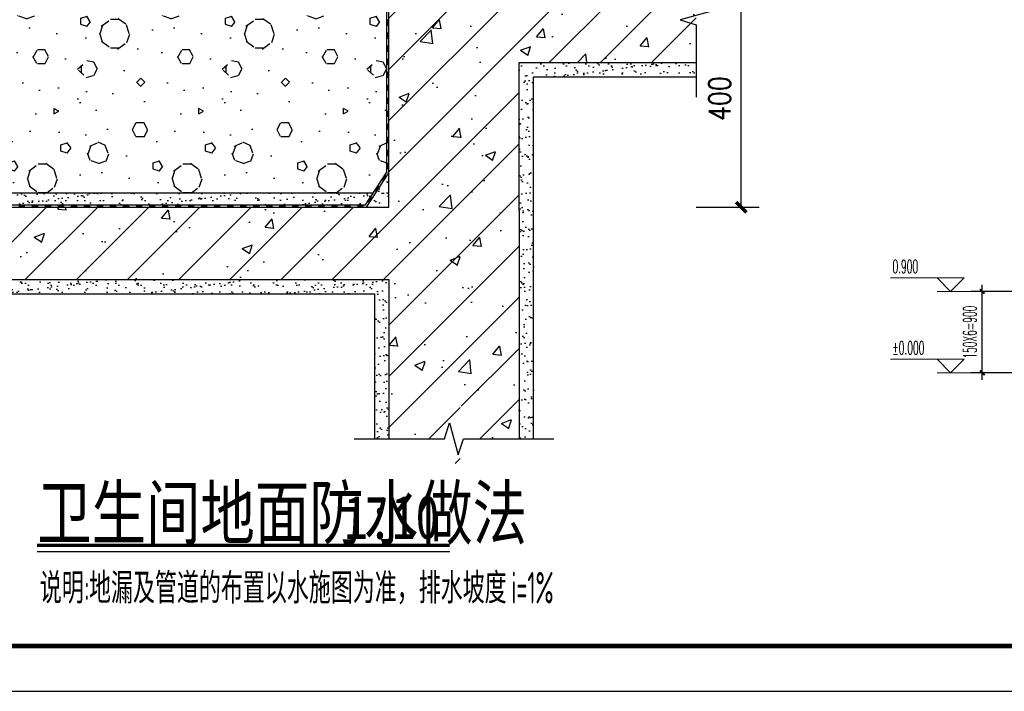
# Model space of a CAD drawing. Extents: x 1779708 to 7299578, y -1121471 to 88434.
# Tile 752 of 1056: x 6265191 to 6276079, y -973850 to -966425. Entities that reach past the tile are written whole.
import ezdxf

# ---------------------------------------------------------------- set-up
doc = ezdxf.new("R2010")
doc.units = 0
doc.header["$LTSCALE"] = 1000
doc.header["$MEASUREMENT"] = 0
doc.layers.get('0').update_dxf_attribs({"linetype": 'CONTINUOUS'})
doc.layers.get('Defpoints').update_dxf_attribs({"linetype": 'CONTINUOUS'})
doc.layers.add('DIM_ELEV', color=3, linetype='CONTINUOUS', lineweight=13)
for name, color, linetype in [('DIM_SYMB', 3, 'CONTINUOUS'), ('OTHER', 2, 'CONTINUOUS'), ('PUB_DIM', 3, 'CONTINUOUS'), ('PUB_TEXT', 7, 'CONTINUOUS'), ('PUB_TITLE', 4, 'CONTINUOUS'), ('SURFACE', 6, 'CONTINUOUS'), ('WALL', 255, 'CONTINUOUS'), ('可见线', 6, 'CONTINUOUS'), ('填', 1, 'CONTINUOUS'), ('粉刷线', 213, 'CONTINUOUS'), ('粗', 9, 'CONTINUOUS')]:
    doc.layers.add(name, color=color, linetype=linetype)
doc.styles.add('-仿宋_GB2312', font='txt', dxfattribs={"width": 0.8})
doc.styles.add('_TCH_DIM', font='SIMPLEX.shx', dxfattribs={"width": 0.7, "bigfont": 'GBCBIG.shx'})
doc.styles.add('_TCH_DIM_T3', font='SIMPLEX.shx', dxfattribs={"width": 0.4941176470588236, "bigfont": 'GBCBIG.shx'})
doc.styles.add('dim_font', font='SIMPLEX.shx', dxfattribs={"width": 0.8})
doc.styles.get("Standard").update_dxf_attribs({"font": 'GBENOR', "bigfont": 'GBCBIG'})
doc.dimstyles.new('_TCH_ARCH&&50', dxfattribs={"dimtxt": 148.75, "dimasz": 50, "dimexe": 125, "dimexo": 150, "dimgap": 63.12500000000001, "dimtad": 1, "dimdec": 0, "dimzin": 0, "dimdsep": 46, "dimtxsty": '_TCH_DIM_T3', "dimblk": 'ARCHTICK', "dimcen": 0.09, "dimdle": 75, "dimclrt": 7, "dimazin": 2, "dimtfac": 1, "dimtdec": 0, "dimtix": 1, "dimtmove": 2, "dimatfit": 3, "dimfxl": 250, "dimtolj": 1, "dimtzin": 0, "dimarcsym": 0})
doc.dimstyles.new('DIMN10', dxfattribs={"dimscale": 0.1, "dimtxt": 300, "dimasz": 1, "dimexe": 250, "dimexo": 300, "dimgap": 150, "dimtad": 1, "dimdec": 0, "dimzin": 0, "dimdsep": 46, "dimtxsty": 'dim_font', "dimblk": '_DIMX', "dimblk1": 'ARCHTICK', "dimblk2": 'ARCHTICK', "dimcen": 2.5, "dimclrt": 7, "dimadec": 0, "dimazin": 0, "dimtfac": 1, "dimtdec": 0, "dimtix": 1, "dimtmove": 2, "dimatfit": 3, "dimldrblk": '_DIMX', "dimfxl": 1, "dimtolj": 1, "dimarcsym": 0})
pattern_1 = [(37.50000000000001, (42333.97140015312, -10212.79436256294), (-0.6299335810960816, 19.26823769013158), [0, -15.2, 0, -17, 0, -16.25]), (7.499999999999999, (42333.97140015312, -10212.79436256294), (17.69776705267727, 28.2214606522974), [0, -8.2, 0, -13.7, 0, -5.25]), (327.5, (42321.67140015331, -10212.79436256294), (31.14141861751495, 0.05659053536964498), [0, -5, 0, -18, 0, -23.5]), (317.5, (42321.67140015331, -10212.79436256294), (30.06126604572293, 8.77675564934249), [0, -2.5, 0, -11.8, 0, -13.5])]

# ---------------------------------------------------------------- blocks, each defined once
blk = doc.blocks.new('_DIMX')
at = {"const_width": 50}
blk.add_lwpolyline([(-70.71067811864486, -70.71067811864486), (70.71067811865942, 70.71067811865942)], dxfattribs=at)
blk = doc.blocks.new('*D107')
at = {"layer": 'Defpoints', "color": 0}
for p in [(1464.161570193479, 642.2119088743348), (1556.611351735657, 642.2119088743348), (1464.161570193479, 342.0355742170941)]:
    blk.add_point(p, dxfattribs=at)
at = {"layer": 'PUB_DIM', "color": 0, "lineweight": -2}
for p, q in [((1494.161570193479, 642.2119088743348), (1581.611351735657, 642.2119088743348)), ((1556.611351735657, 342.1355742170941), (1556.611351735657, 642.1119088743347)), ((1494.161570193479, 342.0355742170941), (1581.611351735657, 342.0355742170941))]:
    blk.add_line(p, q, dxfattribs=at)
at = {"layer": 'PUB_DIM', "color": 0, "lineweight": -2, "xscale": 0.1, "yscale": 0.1, "zscale": 0.1}
for p, rotation in [((1556.611351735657, 642.2119088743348), 90), ((1556.611351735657, 342.0355742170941), 270)]:
    blk.add_blockref('_DIMX', p, dxfattribs=dict(at, rotation=rotation))
at = {"layer": 'PUB_DIM', "color": 7, "insert": (1526.611351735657, 492.1237415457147), "char_height": 30, "attachment_point": 5, "rotation": 90, "style": 'dim_font'}
blk.add_mtext('\\A1;400', dxfattribs=at)
blk = doc.blocks.new('_ArchTick')
at = {"color": 0, "linetype": 'ByBlock', "const_width": 0.4}
blk.add_lwpolyline([(-0.5, -0.5), (0.5, 0.5)], dxfattribs=at)
blk = doc.blocks.new('A$C3D8761CE')
at = {"layer": 'PUB_TITLE'}
blk.add_lwpolyline([(0.0004900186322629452, -0.0007429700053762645), (84100.00049001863, -0.0007429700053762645), (84100.00049001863, 59399.99925702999), (0.0004900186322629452, 59399.99925702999)], close=True, dxfattribs=at)
at = {"layer": 'PUB_TITLE', "const_width": 100}
blk.add_lwpolyline([(2500.000490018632, 999.9992570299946), (83100.00049001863, 999.9992570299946), (83100.00049001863, 58399.99925702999), (2500.000490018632, 58399.99925702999)], close=True, dxfattribs=at)
blk = doc.blocks.new('*D2244')
at = {"layer": 'Defpoints', "color": 0, "transparency": 16777216}
for p in [(6275835.285129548, -969429.9402546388), (6276435.285129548, -969429.9402546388), (6276435.285129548, -970329.9402546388)]:
    blk.add_point(p, dxfattribs=at)
at = {"layer": 'PUB_DIM', "color": 0, "lineweight": -2, "transparency": 16777216}
for p, q in [((6276285.285129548, -969429.9402546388), (6275710.285129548, -969429.9402546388)), ((6275835.285129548, -970404.9402546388), (6275835.285129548, -969354.9402546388)), ((6276285.285129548, -970329.9402546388), (6275710.285129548, -970329.9402546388))]:
    blk.add_line(p, q, dxfattribs=at)
at = {"layer": 'PUB_DIM', "color": 0, "lineweight": -2, "transparency": 16777216, "xscale": 50, "yscale": 50, "zscale": 50}
for p, rotation in [((6275835.285129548, -969429.9402546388), 90), ((6275835.285129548, -970329.9402546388), 270)]:
    blk.add_blockref('_ArchTick', p, dxfattribs=dict(at, rotation=rotation))
at = {"layer": 'PUB_DIM', "color": 7, "transparency": 16777216, "insert": (6275697.785129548, -969879.9402546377), "char_height": 148.75, "attachment_point": 5, "rotation": 90, "style": '_TCH_DIM_T3'}
blk.add_mtext('\\A1;150X6=900', dxfattribs=at)
blk = doc.blocks.new('A$C2BC43ADB')
at = {"layer": '填'}
h = blk.add_hatch(dxfattribs=at)
h.set_pattern_fill('钢筋混凝土', color=256, scale=20, style=0)
h.set_pattern_definition([(45, (0, 0), (-35.35533905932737, 35.35533905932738), []), (49.99999999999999, (0, 0), (143.4520365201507, -12.55042699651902), [15, -165]), (355, (0, 0), (-27.7502667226, 150.4384267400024), [12, -132]), (100.4514, (11.954336, -1.045868), (115.7018763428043, 137.8879084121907), [12.748038, -140.2284224]), (46.18420000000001, (0, 40), (213.4482097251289, -33.10380286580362), [22.5, -247.5]), (96.6356, (17.787349, 37.2413386), (186.9325411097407, 194.8235741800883), [19.1220576, -210.3426]), (351.1842, (0, 40), (186.9323890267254, 194.8237201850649), [18, -198]), (21, (20, 30), (119.3814104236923, -80.52377813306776), [15, -165]), (326.0000000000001, (20, 30), (48.66306638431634, 145.0300090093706), [12, -132]), (71.4514, (29.9484466, 23.2896788), (168.044525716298, 64.50609934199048), [12.748038, -140.2284224]), (37.50000000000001, (0, 0), (2.431971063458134, 66.5787707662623), [0, -130.4, 0, -134, 0, -132.5]), (7.499999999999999, (0, 0), (52.61390748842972, 78.88234237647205), [0, -76.39999999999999, 0, -127.4, 0, -50.5]), (327.5, (-44.6, 0), (106.7644872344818, -4.51097434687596), [0, -50, 0, -156, 0, -207]), (317.5, (-64.6, 0), (116.6372338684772, 20.02099646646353), [0, -65, 0, -103.6, 0, -147])])
h.paths.add_polyline_path([(1249.530351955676, 542.2119088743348), (1494.161570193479, 542.2119088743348), (1494.161570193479, 642.2119088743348), (1069.530351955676, 642.2119088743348), (1069.530351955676, 342.2119088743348), (431.8236230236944, 342.2119088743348), (431.8236230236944, 242.2119088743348), (1069.530351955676, 242.2119088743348), (1069.530351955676, 22.00023893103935), (1144.210887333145, 22.00023893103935), (1168.210887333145, -25.99976106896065), (1168.210887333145, 70.00023893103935), (1192.210887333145, 22.00023893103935), (1249.530351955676, 22.00023893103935), (1249.530351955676, 337.2119088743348)])
h = blk.add_hatch(dxfattribs=at)
h.set_pattern_fill('AN32C', color=256, scale=200, style=0)
h.set_pattern_definition([(0, (42392.97140015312, -10273.79436256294), (100, 200), [0, -200]), (0, (42275.97140015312, -10300.79436256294), (100, 200), [0, -200]), (0, (42340.97140015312, -10302.79436256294), (100, 200), [0, -200]), (0, (42411.97140015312, -10243.79436256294), (100, 200), [0, -200]), (0, (42328.97140015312, -10312.79436256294), (100, 200), [0, -200]), (0, (42431.97140015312, -10117.79436256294), (100, 200), [0, -200]), (0, (42370.97140015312, -10133.79436256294), (100, 200), [0, -200]), (0, (42402.97140015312, -10158.79436256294), (100, 200), [0, -200]), (0, (42239.97140015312, -10162.79436256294), (100, 200), [0, -200]), (0, (42337.97140015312, -10171.79436256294), (100, 200), [0, -200]), (0, (42299.97140015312, -10222.79436256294), (100, 200), [0, -200]), (0, (42301.97140015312, -10297.79436256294), (100, 200), [0, -200]), (0, (42376.97140015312, -10305.79436256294), (100, 200), [0, -200]), (0, (42431.97140015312, -10217.79436256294), (100, 200), [0, -200]), (0, (42244.97140015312, -10248.79436256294), (100, 200), [0, -200]), (0, (42261.97140015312, -10214.79436256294), (100, 200), [0, -200]), (0, (42339.97140015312, -10228.79436256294), (100, 200), [0, -200]), (0, (42311.97140015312, -10257.79436256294), (100, 200), [0, -200]), (0, (42295.97140015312, -10191.79436256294), (100, 200), [0, -200]), (0, (42320.97140015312, -10116.79436256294), (100, 200), [0, -200]), (0, (42252.97140015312, -10290.79436256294), (100, 200), [0, -200]), (0, (42362.97140015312, -10157.79436256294), (100, 200), [0, -200]), (0, (42269.97140015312, -10154.79436256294), (100, 200), [0, -200]), (0, (42253.97140015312, -10128.79436256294), (100, 200), [0, -200]), (130.601294, (42419.68568615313, -10180.41341056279), (-499.9999953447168, 600.0000036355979), [8.780517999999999, -3679.0372]), (18.4349488, (42405.39997215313, -10176.60388656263), (500.0000000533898, 199.9999991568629), [9.03508, -1255.87598]), (90, (42405.39997215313, -10185.17531456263), (100, 200), [8.571428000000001, -391.42856]), (161.565051, (42413.97140015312, -10188.03245856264), (-500.0000044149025, 199.9999857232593), [9.03508, -1255.87598]), (53.1301023, (42413.97140015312, -10188.03245856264), (100.0000001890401, 199.99999990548), [9.523810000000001, -990.4761800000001]), (135, (42421.59044815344, -10289.93720256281), (-100.0000125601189, 199.9999869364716), [8.08122, -557.6042]), (45, (42410.16187615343, -10289.93720256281), (99.99999983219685, 199.9999996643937), [8.08122, -557.6042]), (135, (42415.87616215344, -10295.65150256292), (-100.0000125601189, 199.9999869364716), [8.08122, -557.6042]), (45, (42415.87616215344, -10295.65150256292), (99.99999983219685, 199.9999996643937), [8.08122, -557.6042]), (116.565051, (42325.39998015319, -10155.65150456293), (-1.486345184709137e-05, 399.9999915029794), [10.64794199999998, -212.9588399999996]), (180, (42320.63808015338, -10146.12769656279), (-99.99999999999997, 200), [11.428572, -188.57142]), (63.43494880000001, (42304.44760015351, -10155.65150456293), (1.600257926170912e-07, 399.9999995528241), [10.647942, -212.95884]), (116.565051, (42309.20950015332, -10165.17531456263), (-1.486345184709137e-05, 399.9999915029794), [10.64794199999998, -212.9588399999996]), (0, (42309.20950015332, -10165.17531456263), (100, 200), [11.428572, -188.57142]), (63.43494880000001, (42320.63808015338, -10165.17531456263), (1.600257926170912e-07, 399.9999995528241), [10.647942, -212.95884]), (107.102728, (42400.63806615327, -10223.27054256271), (-299.9999892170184, 1000.000003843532), [12.953782, -5427.634399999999]), (143.972626, (42396.82854215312, -10210.88960056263), (-1899.999978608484, 1400.000000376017), [12.953782, -2707.3402]), (180, (42386.35235215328, -10203.27055256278), (-99.99999999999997, 200), [12.380952, -187.61904]), (36.02737329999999, (42363.49521015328, -10210.88960056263), (1899.99998865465, 1399.99998686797), [12.953782, -2707.3402]), (71.5650511, (42359.68568615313, -10222.31816256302), (300.0000019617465, 999.9999995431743), [12.046772, -1252.86428]), (107.102728, (42363.49521015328, -10234.69912256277), (-299.9999892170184, 1000.000003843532), [12.953782, -5427.634399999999]), (143.972626, (42373.97140015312, -10242.31816256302), (-1899.999978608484, 1400.000000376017), [12.953782, -2707.3402]), (0, (42373.97140015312, -10242.31816256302), (100, 200), [12.380952, -187.61904]), (36.02737329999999, (42386.35235215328, -10242.31816256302), (1899.99998865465, 1399.99998686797), [12.953782, -2707.3402]), (71.5650511, (42396.82854215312, -10234.69912256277), (300.0000019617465, 999.9999995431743), [12.046772, -1252.86428]), (150.255118, (42402.54282815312, -10129.93722056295), (-300.0000007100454, 199.9999975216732), [7.678339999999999, -1604.7732]), (90, (42395.87616215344, -10133.74674256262), (100, 200), [7.619048, -392.38094]), (29.7448813, (42395.87616215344, -10133.74674256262), (300.0000001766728, 199.9999990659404), [7.678339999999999, -1604.7732]), (116.565051, (42355.87616215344, -10271.84198256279), (-1.486345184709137e-05, 399.9999915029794), [10.64794199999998, -212.9588399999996]), (168.690067, (42351.11425815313, -10262.31816256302), (-900.0000016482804, 199.9999951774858), [9.712418, -2029.8952]), (41.18592510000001, (42333.97140015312, -10267.08006256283), (2499.999992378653, 2199.999987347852), [10.123948, -4241.9342]), (90, (42333.97140015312, -10276.60388256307), (100, 200), [9.523810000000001, -390.4761799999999]), (138.814074, (42341.59044815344, -10283.27054256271), (-2499.999963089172, 2200.000020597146), [10.123948, -4241.9342]), (16.6992442, (42341.59044815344, -10283.27054256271), (3299.999994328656, 999.9999952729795), [9.943150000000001, -4166.1794]), (60.9453959, (42351.11425815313, -10280.41340256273), (100.0000003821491, 199.9999993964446), [9.805361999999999, -4108.4466]), (109.983106, (42272.06664015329, -10188.03245856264), (-500.0000026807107, 1399.999998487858), [11.147334, -4670.732599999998]), (155.556045, (42268.25712015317, -10177.55626656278), (-1300.000006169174, 599.9999880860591), [11.507662, -4821.7106]), (24.4439547, (42247.30474015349, -10177.55626656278), (1300.000001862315, 599.999997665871), [11.507662, -4821.7106]), (70.01689340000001, (42243.49522015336, -10188.03245856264), (500.0000023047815, 1399.99999871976), [11.147334, -4670.7326]), (109.983106, (42247.30474015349, -10198.50864856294), (-500.0000026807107, 1399.999998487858), [11.147334, -4670.732599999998]), (160.016893, (42257.7809401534, -10202.31817256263), (-500.0000024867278, 199.9999916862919), [11.147334, -2329.7926]), (19.9831065, (42257.7809401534, -10202.31817256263), (499.9999994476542, 200.0000004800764), [11.147334, -2329.7926]), (70.01689340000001, (42268.25712015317, -10198.50864856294), (500.0000023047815, 1399.99999871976), [11.147334, -4670.7326]), (122.005383, (42346.35235215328, -10206.12769656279), (-100.0000137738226, 199.9999903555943), [8.984744, -1877.81148]), (18.4349488, (42333.01902015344, -10201.36579056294), (500.0000000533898, 199.9999991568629), [9.03508, -1255.87598]), (90, (42333.01902015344, -10209.93722056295), (100, 200), [8.571428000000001, -391.42856]), (161.565051, (42341.59044815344, -10212.79436256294), (-500.0000044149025, 199.9999857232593), [9.03508, -1255.87598]), (54.46232220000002, (42341.59044815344, -10212.79436256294), (699.999999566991, 999.9999993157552), [8.192689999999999, -3432.7374]), (116.565051, (42288.25712015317, -10254.69912256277), (-1.486345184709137e-05, 399.9999915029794), [10.64794199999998, -212.9588399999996]), (180, (42283.49522015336, -10245.175302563), (-99.99999999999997, 200), [10.47619, -189.5238]), (59.0362434, (42267.30474015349, -10254.69912256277), (100.0000003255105, 199.9999990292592), [11.106576, -2321.274]), (120.963756, (42273.01902015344, -10264.22292256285), (-100.0000136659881, 199.9999908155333), [11.106576, -2321.274]), (0, (42273.01902015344, -10264.22292256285), (100, 200), [10.47619, -189.5238]), (63.43494880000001, (42283.49522015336, -10264.22292256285), (1.600257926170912e-07, 399.9999995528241), [10.647942, -212.95884])])
h.paths.add_polyline_path([(1066.530351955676, 607.2119088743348), (431.8236230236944, 607.2119088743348), (431.8236230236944, 362.2119088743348), (1048.242075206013, 362.2119088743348), (1066.530351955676, 390.3716736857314)])
h = blk.add_hatch(dxfattribs=at)
h.set_pattern_fill('AR-SAND', color=256, scale=10, style=0)
h.set_pattern_definition(pattern_1)
h.paths.add_polyline_path([(1494.161570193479, 542.2119088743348), (1249.530351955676, 542.2119088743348), (1249.530351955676, 337.2119088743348), (1249.530351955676, 22.00023893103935), (1269.530351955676, 22.00023893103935), (1269.530351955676, 522.2119088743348), (1494.161570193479, 522.2119088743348)])
h = blk.add_hatch(dxfattribs=at)
h.set_pattern_fill('AR-SAND', color=256, scale=10, style=0)
h.set_pattern_definition(pattern_1)
h.paths.add_polyline_path([(1069.530351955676, 389.4829878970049), (1038.830288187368, 342.2119088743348), (1069.530351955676, 342.2119088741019)])
h = blk.add_hatch(dxfattribs=at)
h.set_pattern_fill('AR-SAND', color=256, scale=10, style=0)
h.set_pattern_definition(pattern_1)
h.paths.add_polyline_path([(1048.242075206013, 362.2119088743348), (431.8236230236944, 362.2119088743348), (431.8236230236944, 345.2119088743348), (1037.201475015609, 345.2119088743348)])
h = blk.add_hatch(dxfattribs=at)
h.set_pattern_fill('AR-SAND', color=256, scale=10, style=0)
h.set_pattern_definition([(37.50000000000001, (39678.71672072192, -14152.62669470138), (-0.6299335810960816, 19.26823769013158), [0, -15.2, 0, -17, 0, -16.25]), (7.499999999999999, (39678.71672072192, -14152.62669470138), (17.69776705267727, 28.2214606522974), [0, -8.2, 0, -13.7, 0, -5.25]), (327.5, (39666.4167207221, -14152.62669470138), (31.14141861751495, 0.05659053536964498), [0, -5, 0, -18, 0, -23.5]), (317.5, (39666.4167207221, -14152.62669470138), (30.06126604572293, 8.77675564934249), [0, -2.5, 0, -11.8, 0, -13.5])])
h.paths.add_polyline_path([(1049.530351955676, 222.2119088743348), (1049.530351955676, 22.00023893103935), (1069.530351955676, 22.00023893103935), (1069.530351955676, 242.2119088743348), (431.8236230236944, 242.2119088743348), (431.8236230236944, 222.2119088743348)])
at = {"layer": 'OTHER'}
for p, q in [((1516.161570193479, 613.2119088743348), (1472.161570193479, 601.2119088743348)), ((1472.161570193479, 601.2119088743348), (1494.161570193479, 594.2119088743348)), ((1494.161570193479, 594.2119088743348), (1494.161570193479, 494.2119088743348)), ((1146.530351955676, 22.00023893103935), (1153.530351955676, 44.00023893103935)), ((1153.530351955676, 44.00023893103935), (1165.530351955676, 0.0002389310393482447)), ((1021.530351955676, 22.00023893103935), (1146.530351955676, 22.00023893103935)), ((1165.530351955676, 0.0002389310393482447), (1172.530351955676, 22.00023893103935)), ((1172.530351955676, 22.00023893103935), (1297.530351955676, 22.00023893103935))]:
    blk.add_line(p, q, dxfattribs=at)
at = {"layer": 'SURFACE'}
for points in [[(431.8236230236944, 345.2119088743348), (1037.201475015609, 345.2119088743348), (1066.530351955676, 390.3716736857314), (1066.530351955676, 669.8636738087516)], [(431.8236230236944, 342.2119088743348), (1038.830288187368, 342.2119088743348), (1069.530351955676, 389.4829878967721), (1069.530351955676, 622.2119088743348)]]:
    blk.add_lwpolyline(points, dxfattribs=at)
at = {"layer": 'SURFACE', "const_width": 3}
for points in [[(1068.030351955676, 592.6285058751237), (1068.030351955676, 601.6285058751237)], [(1068.030351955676, 574.6285058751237), (1068.030351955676, 583.6285058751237)], [(1068.030351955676, 556.6285058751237), (1068.030351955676, 565.6285058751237)], [(1068.030351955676, 538.6285058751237), (1068.030351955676, 547.6285058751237)], [(1068.030351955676, 520.6285058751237), (1068.030351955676, 529.6285058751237)], [(1068.030351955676, 502.6285058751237), (1068.030351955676, 511.6285058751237)], [(1068.030351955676, 484.6285058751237), (1068.030351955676, 493.6285058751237)], [(1068.030351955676, 466.6285058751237), (1068.030351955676, 475.6285058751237)], [(1068.030351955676, 448.6285058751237), (1068.030351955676, 457.6285058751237)], [(1068.030351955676, 430.6285058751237), (1068.030351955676, 439.6285058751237)], [(1068.030351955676, 412.6285058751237), (1068.030351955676, 421.6285058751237)], [(1068.030351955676, 394.6285058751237), (1068.030351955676, 403.6285058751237)], [(1060.786983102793, 378.7741988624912), (1065.688943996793, 386.3220978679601)], [(1050.983061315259, 363.678400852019), (1055.885022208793, 371.2262998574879)], [(1041.179139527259, 348.5826028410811), (1046.081100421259, 356.13050184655)], [(557.8236230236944, 343.7119088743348), (566.8236230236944, 343.7119088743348)], [(575.8236230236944, 343.7119088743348), (584.8236230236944, 343.7119088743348)], [(593.8236230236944, 343.7119088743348), (602.8236230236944, 343.7119088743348)], [(611.8236230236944, 343.7119088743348), (620.8236230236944, 343.7119088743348)], [(629.8236230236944, 343.7119088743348), (638.8236230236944, 343.7119088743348)], [(647.8236230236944, 343.7119088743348), (656.8236230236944, 343.7119088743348)], [(665.8236230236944, 343.7119088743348), (674.8236230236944, 343.7119088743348)], [(683.8236230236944, 343.7119088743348), (692.8236230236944, 343.7119088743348)], [(701.8236230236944, 343.7119088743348), (710.8236230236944, 343.7119088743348)], [(719.8236230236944, 343.7119088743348), (728.8236230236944, 343.7119088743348)], [(737.8236230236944, 343.7119088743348), (746.8236230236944, 343.7119088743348)], [(755.8236230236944, 343.7119088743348), (764.8236230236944, 343.7119088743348)], [(773.8236230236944, 343.7119088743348), (782.8236230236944, 343.7119088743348)], [(791.8236230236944, 343.7119088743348), (800.8236230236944, 343.7119088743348)], [(809.8236230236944, 343.7119088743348), (818.8236230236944, 343.7119088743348)], [(827.8236230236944, 343.7119088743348), (836.8236230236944, 343.7119088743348)], [(845.8236230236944, 343.7119088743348), (854.8236230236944, 343.7119088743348)], [(863.8236230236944, 343.7119088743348), (872.8236230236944, 343.7119088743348)], [(881.8236230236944, 343.7119088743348), (890.8236230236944, 343.7119088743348)], [(899.8236230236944, 343.7119088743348), (908.8236230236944, 343.7119088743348)], [(917.8236230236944, 343.7119088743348), (926.8236230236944, 343.7119088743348)], [(935.8236230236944, 343.7119088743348), (944.8236230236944, 343.7119088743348)], [(953.8236230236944, 343.7119088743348), (962.8236230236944, 343.7119088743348)], [(971.8236230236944, 343.7119088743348), (980.8236230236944, 343.7119088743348)], [(989.8236230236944, 343.7119088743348), (998.8236230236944, 343.7119088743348)], [(1007.823623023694, 343.7119088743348), (1016.823623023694, 343.7119088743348)], [(1025.823623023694, 343.7119088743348), (1034.823623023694, 343.7119088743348)]]:
    blk.add_lwpolyline(points, dxfattribs=at)
at = {"layer": 'WALL'}
for p, q in [((1249.530351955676, 542.2119088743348), (1494.161570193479, 542.2119088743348)), ((431.8236230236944, 342.2119088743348), (1069.530351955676, 342.2119088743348)), ((1249.530351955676, 337.2119088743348), (1249.530351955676, 22.00023893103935)), ((431.8236230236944, 242.2119088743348), (1069.530351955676, 242.2119088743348)), ((1069.530351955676, 242.2119088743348), (1069.530351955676, 22.00023893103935))]:
    blk.add_line(p, q, dxfattribs=at)
for points in [[(1069.530351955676, 342.2119088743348), (1069.530351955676, 1016.851324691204)], [(1249.530351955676, 337.2119088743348), (1249.530351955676, 542.2119088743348)]]:
    blk.add_lwpolyline(points, dxfattribs=at)
at = {"layer": '粉刷线'}
for p, q in [((431.8236230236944, 222.2119088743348), (1049.530351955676, 222.2119088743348)), ((1049.530351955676, 222.2119088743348), (1049.530351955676, 22.00023893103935))]:
    blk.add_line(p, q, dxfattribs=at)
blk.add_lwpolyline([(1269.530351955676, 22.00023893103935), (1269.530351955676, 522.2119088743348), (1494.161570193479, 522.2119088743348)], dxfattribs=at)
at = {"layer": '粗'}
blk.add_line((431.8236230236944, 362.2119088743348), (1048.242075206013, 362.2119088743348), dxfattribs=at)
at = {"layer": 'PUB_DIM'}
dim = blk.add_aligned_dim(p1=(1464.161570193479, 342.0355742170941), p2=(1464.161570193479, 642.2119088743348), distance=-92.44978154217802, text='400', dimstyle='DIMN10', dxfattribs=at)
dim.commit()
dim.dimension.update_dxf_attribs({"geometry": '*D107', "text_midpoint": (1526.611351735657, 492.1237415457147)})

msp = doc.modelspace()

# ---------------------------------------------------------------- linework, layer by layer
at = {"layer": 'DIM_ELEV'}
for p, q in [((6275635.285129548, -969279.9402546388), (6274818.618462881, -969279.9402546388)), ((6275485.285129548, -969429.9402546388), (6275335.285129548, -969279.9402546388)), ((6275485.285129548, -969429.9402546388), (6275635.285129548, -969279.9402546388)), ((6275835.285129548, -969429.9402546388), (6275335.285129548, -969429.9402546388)), ((6275635.285129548, -970179.9402546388), (6274818.618462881, -970179.9402546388)), ((6275485.285129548, -970329.9402546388), (6275335.285129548, -970179.9402546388)), ((6275485.285129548, -970329.9402546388), (6275635.285129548, -970179.9402546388)), ((6275835.285129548, -970329.9402546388), (6275335.285129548, -970329.9402546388))]:
    msp.add_line(p, q, dxfattribs=at)
at = {"layer": 'DIM_SYMB', "const_width": 35}
msp.add_lwpolyline([(6265384.111833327, -972235.5095142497), (6269946.941958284, -972235.5095142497)], dxfattribs=at)
at = {"layer": 'DIM_SYMB'}
msp.add_lwpolyline([(6265384.111833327, -972305.5095142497), (6269946.941958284, -972305.5095142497)], dxfattribs=at)

# ---------------------------------------------------------------- block references
at = {"layer": '可见线', "xscale": 0.5, "yscale": 0.5, "zscale": 0.5}
msp.add_blockref('A$C3D8761CE', (6258394.465242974, -973850.199526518), dxfattribs=at)
at = {"layer": '粉刷线', "xscale": 8, "yscale": 8, "zscale": 8}
msp.add_blockref('A$C2BC43ADB', (6260716.898908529, -971235.270154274), dxfattribs=at)

# ---------------------------------------------------------------- texts
at = {"layer": 'DIM_SYMB', "color": 7}
for s, p in [('地漏及管道的布置以水施图为准，排水坡度', (6265957.38495928, -972879.5277367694)), ('说明', (6265413.395597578, -972879.5277367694))]:
    msp.add_text(s, height=337.5886524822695, dxfattribs=at).set_placement(p)
at = {"layer": 'DIM_SYMB', "color": 7, "width": 0.6}
for s, p in [('i=1%', (6270626.533895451, -972879.5277367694)), (':', (6265904.88495928, -972879.5277367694))]:
    msp.add_text(s, height=350, dxfattribs=at).set_placement(p)
at = {"layer": 'PUB_TEXT', "color": 7}
for s, height, style, width, p in [('0.900', 148.75, '_TCH_DIM', 0.4941176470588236, (6274842.418462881, -969227.4402546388)), ('%%P0.000', 148.75, '_TCH_DIM', 0.4941176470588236, (6274842.418462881, -970127.4402546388)), ('卫生间地面防水做法', 578.7234042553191, '-仿宋_GB2312', 0.8, (6265384.111833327, -972165.5095142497)), ('1:10', 482.2695035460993, '-仿宋_GB2312', 0.8, (6268781.058016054, -972165.5095142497))]:
    msp.add_text(s, height=height, dxfattribs=dict(at, style=style, width=width)).set_placement(p)

# ---------------------------------------------------------------- dimensions: what is measured, and where the dimension line sits
at = {"layer": 'PUB_DIM'}
dim = msp.add_aligned_dim(p1=(6276435.285129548, -970329.9402546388), p2=(6276435.285129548, -969429.9402546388), distance=600, text='150X6=900', dimstyle='_TCH_ARCH&&50', dxfattribs=at)
dim.commit()
dim.dimension.update_dxf_attribs({"geometry": '*D2244', "text_midpoint": (6275697.785129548, -969879.9402546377)})

doc.saveas('drawing.dxf')
